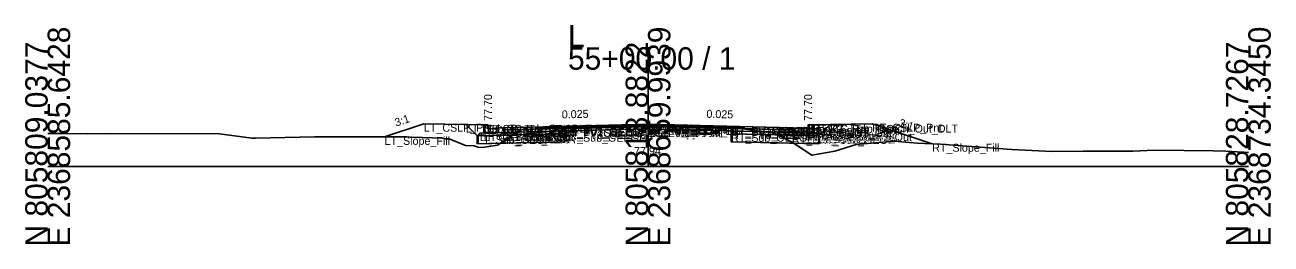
# Model space of a CAD drawing. Extents: x -26 to 8153, y -10 to 9520.
# Drawn here: x 4997.2 to 5152.8, y 2990.3 to 3017.7 of the extents above; entities that cross this region are included whole.
import ezdxf

# ---------------------------------------------------------------- set-up
doc = ezdxf.new("R2010")
doc.units = 0
for name, color, linetype in [('Exist CMT Pavement', 7, 'Continuous'), ('Exist Cross Section Cell', 7, 'Continuous'), ('Exist XS Center Line Elevation Label', 7, 'Continuous'), ('Exist XS Ground Line', 7, 'Continuous'), ('Prop CMT Conc Surface', 7, 'Continuous'), ('Prop CMT Concrete Structures', 7, 'Continuous'), ('Prop CMT Pvmt Course 1', 7, 'Continuous'), ('Prop CMT Pvmt Course 1 CG', 7, 'Continuous'), ('Prop CMT Pvmt Course 1 Wedge', 7, 'Continuous'), ('Prop CMT Pvmt Course 2', 7, 'Continuous'), ('Prop CMT Pvmt Course 2 Wedge', 7, 'Continuous'), ('Prop CMT Pvmt Course 3', 7, 'Continuous'), ('Prop CMT Pvmt Course 3 Wedge', 7, 'Continuous'), ('Prop CMT Pvmt Surface', 7, 'Continuous'), ('Prop CMT Pvmt Wedge Surface 1', 7, 'Continuous'), ('Prop CMT Pvmt Wedge Surface 2', 7, 'Continuous'), ('Prop CMT Pvmt Wedge Surface 3', 7, 'Continuous'), ('Prop CMT Shallow Undercut', 7, 'Continuous'), ('Prop CMT Shallow Undercut Boundary', 7, 'Continuous'), ('Prop CMT Slope Grass', 7, 'Continuous'), ('Prop CMT Subgrade Earthwork', 7, 'Continuous'), ('Prop XS Earthwork Shape', 7, 'Continuous'), ('Prop XS Hydro Elevations', 7, 'Continuous'), ('Prop XS SE Text', 7, 'Continuous'), ('Prop XS Side Slope Text', 7, 'Continuous'), ('Prop XS Subgrade Earthwork', 7, 'Continuous'), ('Scratch_Level_2', 7, 'Continuous'), ('Scratch_Level_6', 7, 'Continuous')]:
    doc.layers.add(name, color=color, linetype=linetype)

msp = doc.modelspace()

# ---------------------------------------------------------------- linework, layer by layer
at = {"layer": 'Exist CMT Pavement'}
for p, q in [((5064.58, 3004.72), (5069.22, 3004.83)), ((5069.22, 3004.83), (5074.78, 3004.94)), ((5074.78, 3004.94), (5080.6, 3004.93)), ((5080.6, 3004.93), (5085.38, 3004.93))]:
    msp.add_line(p, q, dxfattribs=at)
at = {"layer": 'Exist Cross Section Cell'}
for p, q in [((5075, 3000), (5075, 3014.9)), ((5000, 3000), (5075, 3000)), ((5075, 3000), (5150, 3000))]:
    msp.add_line(p, q, dxfattribs=at)
at = {"layer": 'Exist XS Ground Line'}
for p, q in [((5059.17, 3004.59), (5063.84, 3004.91)), ((5063.84, 3004.91), (5064.44, 3004.97)), ((5064.44, 3004.97), (5064.58, 3004.72)), ((5064.58, 3004.72), (5069.22, 3004.83)), ((5069.22, 3004.83), (5074.78, 3004.94)), ((5074.78, 3004.94), (5080.6, 3004.93)), ((5080.6, 3004.93), (5085.38, 3004.93)), ((5085.38, 3004.93), (5088.63, 3004.46)), ((5000, 3004.14), (5002.25, 3004.11)), ((5002.25, 3004.11), (5004.95, 3004.1)), ((5004.95, 3004.1), (5007.25, 3004.11)), ((5007.25, 3004.11), (5021.47, 3004.08)), ((5021.47, 3004.08), (5025.49, 3003.54)), ((5025.49, 3003.54), (5025.97, 3003.53)), ((5025.97, 3003.53), (5033.35, 3003.7)), ((5033.35, 3003.7), (5033.95, 3003.69)), ((5033.95, 3003.69), (5044.87, 3003.72)), ((5044.87, 3003.72), (5045.28, 3003.68)), ((5045.28, 3003.68), (5046.84, 3003.64)), ((5046.84, 3003.64), (5049.33, 3003.55)), ((5049.33, 3003.55), (5049.65, 3003.44)), ((5049.65, 3003.44), (5050.17, 3003.44)), ((5050.17, 3003.44), (5052.22, 3002.64)), ((5056.21, 3002.68), (5059.17, 3004.59)), ((5088.63, 3004.46), (5090.68, 3004.22)), ((5090.68, 3004.22), (5092.94, 3003.08)), ((5101, 3002.75), (5105.76, 3003.18)), ((5105.76, 3003.18), (5108.61, 3002.92)), ((5052.22, 3002.64), (5053.3, 3002.58)), ((5053.3, 3002.58), (5053.75, 3002.4)), ((5053.75, 3002.4), (5054.3, 3002.38)), ((5054.3, 3002.38), (5056.21, 3002.68)), ((5092.94, 3003.08), (5095.47, 3001.41)), ((5095.47, 3001.41), (5098.33, 3001.93)), ((5098.33, 3001.93), (5101, 3002.75)), ((5108.61, 3002.92), (5111.55, 3002.81)), ((5111.55, 3002.81), (5115.37, 3002.51)), ((5115.37, 3002.51), (5120.46, 3002.11)), ((5120.46, 3002.11), (5125.46, 3001.89)), ((5125.46, 3001.89), (5129.37, 3001.94)), ((5129.37, 3001.94), (5135.55, 3001.92)), ((5135.55, 3001.92), (5138.27, 3002.05)), ((5138.27, 3002.05), (5145.64, 3001.95)), ((5145.64, 3001.95), (5147.18, 3001.94)), ((5147.18, 3001.94), (5150, 3001.74))]:
    msp.add_line(p, q, dxfattribs=at)
at = {"layer": 'Prop CMT Conc Surface'}
for points in [[(5055, 3004.7), (5055, 3005.2), (5054.5, 3005.2)], [(5057, 3004.83), (5055, 3004.7)], [(5093, 3004.83), (5095, 3004.7)], [(5095, 3004.7), (5095, 3005.2), (5095.5, 3005.2)]]:
    msp.add_lwpolyline(points, dxfattribs=at)
at = {"layer": 'Prop CMT Concrete Structures'}
for points in [[(5057, 3004.83), (5055, 3004.7), (5055, 3005.2), (5054.5, 3005.2)], [(5054.5, 3005.2), (5054.5, 3004.18), (5057, 3004.24)], [(5057, 3004.24), (5057, 3004.83)], [(5093, 3004.83), (5095, 3004.7), (5095, 3005.2), (5095.5, 3005.2)], [(5095.5, 3005.2), (5095.5, 3004.18), (5093, 3004.24)], [(5093, 3004.24), (5093, 3004.83)]]:
    msp.add_lwpolyline(points, dxfattribs=at)
at = {"layer": 'Prop CMT Pvmt Course 1'}
for points in [[(5075, 3005.28), (5057, 3004.83)], [(5057, 3004.83), (5057, 3004.58)], [(5057, 3004.58), (5064.58, 3004.77)], [(5064.58, 3004.89), (5075, 3005.15)], [(5064.58, 3004.77), (5064.58, 3004.89)], [(5075, 3005.03), (5075, 3005.28)], [(5075, 3005.28), (5093, 3004.83)], [(5075, 3005.03), (5075, 3005.28)], [(5075, 3005.15), (5075, 3005.03), (5075, 3005.03)], [(5085.38, 3004.89), (5075, 3005.15)], [(5075, 3005.15), (5075, 3005.03), (5075, 3005.03)], [(5085.38, 3004.77), (5085.38, 3004.89)], [(5093, 3004.58), (5085.38, 3004.77)], [(5093, 3004.83), (5093, 3004.58)]]:
    msp.add_lwpolyline(points, dxfattribs=at)
at = {"layer": 'Prop CMT Pvmt Course 1 CG'}
for points in [[(5057, 3004.24), (5054, 3004.17), (5053.66, 3003.83)], [(5053.66, 3003.83), (5057, 3003.91)], [(5057, 3003.91), (5057, 3004.24)], [(5093, 3004.24), (5096, 3004.17), (5096.34, 3003.83)], [(5093, 3003.91), (5093, 3004.24)], [(5096.34, 3003.83), (5093, 3003.91)]]:
    msp.add_lwpolyline(points, dxfattribs=at)
at = {"layer": 'Prop CMT Pvmt Course 1 Wedge'}
for points in [[(5075, 3005.15), (5064.58, 3004.89)], [(5075, 3005.15), (5085.38, 3004.89)]]:
    msp.add_lwpolyline(points, dxfattribs=at)
at = {"layer": 'Prop CMT Pvmt Course 2'}
for points in [[(5064.58, 3004.77), (5057, 3004.58)], [(5064.58, 3004.44), (5064.58, 3004.77)], [(5085.38, 3004.44), (5085.38, 3004.77)], [(5085.38, 3004.77), (5093, 3004.58)], [(5057, 3004.58), (5057, 3004.25)], [(5057, 3004.25), (5064.58, 3004.44)], [(5093, 3004.25), (5085.38, 3004.44)], [(5093, 3004.58), (5093, 3004.25)]]:
    msp.add_lwpolyline(points, dxfattribs=at)
at = {"layer": 'Prop CMT Pvmt Course 2 Wedge'}
for points in [[(5075, 3005.03), (5064.58, 3004.77)], [(5075, 3005.03), (5085.38, 3004.77)]]:
    msp.add_lwpolyline(points, dxfattribs=at)
at = {"layer": 'Prop CMT Pvmt Course 3'}
for points in [[(5064.58, 3004.44), (5057, 3004.25)], [(5057, 3004.25), (5057, 3003.91)], [(5057, 3003.91), (5064.58, 3004.1)], [(5064.58, 3004.1), (5064.58, 3004.44)], [(5085.38, 3004.44), (5093, 3004.25)], [(5085.38, 3004.1), (5085.38, 3004.44)], [(5093, 3003.91), (5085.38, 3004.1)], [(5093, 3004.25), (5093, 3003.91)]]:
    msp.add_lwpolyline(points, dxfattribs=at)
at = {"layer": 'Prop CMT Pvmt Course 3 Wedge'}
for points in [[(5075, 3004.7), (5064.58, 3004.44)], [(5075, 3004.7), (5085.38, 3004.44)]]:
    msp.add_lwpolyline(points, dxfattribs=at)
at = {"layer": 'Prop CMT Pvmt Surface'}
for points in [[(5075, 3005.28), (5057, 3004.83)], [(5075, 3005.28), (5093, 3004.83)]]:
    msp.add_lwpolyline(points, dxfattribs=at)
at = {"layer": 'Prop CMT Pvmt Wedge Surface 1'}
for points in [[(5057, 3004.58), (5057, 3004.83)], [(5064.58, 3004.77), (5057, 3004.58)], [(5075, 3005.15), (5064.58, 3004.89)], [(5064.58, 3004.89), (5064.58, 3004.77)], [(5075, 3005.15), (5085.38, 3004.89)], [(5085.38, 3004.89), (5085.38, 3004.77)], [(5085.38, 3004.77), (5093, 3004.58)], [(5093, 3004.58), (5093, 3004.83)]]:
    msp.add_lwpolyline(points, dxfattribs=at)
at = {"layer": 'Prop CMT Pvmt Wedge Surface 2'}
for points in [[(5075, 3005.03), (5057, 3004.58)], [(5057, 3004.58), (5057, 3004.83)], [(5075, 3005.03), (5093, 3004.58)], [(5093, 3004.58), (5093, 3004.83)]]:
    msp.add_lwpolyline(points, dxfattribs=at)
at = {"layer": 'Prop CMT Pvmt Wedge Surface 3'}
for points in [[(5057, 3004.25), (5057, 3004.83)], [(5075, 3004.7), (5057, 3004.25)], [(5075, 3004.7), (5093, 3004.25)], [(5093, 3004.25), (5093, 3004.83)]]:
    msp.add_lwpolyline(points, dxfattribs=at)
at = {"layer": 'Prop CMT Shallow Undercut'}
for points in [[(5058.17, 3003.94), (5064.58, 3004.1), (5064.58, 3003.1), (5056.56, 3002.9)], [(5085.38, 3003.1), (5093.2, 3002.91), (5092.94, 3003.08), (5091.2, 3003.96), (5085.38, 3004.1)]]:
    msp.add_lwpolyline(points, close=True, dxfattribs=at)
at = {"layer": 'Prop CMT Shallow Undercut Boundary'}
for p, q in [((5053.66, 3003.83), (5053.66, 3002.83)), ((5053.66, 3002.83), (5064.58, 3003.1)), ((5064.58, 3004.1), (5064.58, 3003.1)), ((5085.38, 3004.1), (5085.38, 3003.1)), ((5085.38, 3003.1), (5096.34, 3002.83)), ((5096.34, 3003.83), (5096.34, 3002.83))]:
    msp.add_line(p, q, dxfattribs=at)
at = {"layer": 'Prop CMT Slope Grass'}
for points in [[(5054.5, 3005.2), (5047, 3005.35), (5042.09, 3003.71)], [(5095.5, 3005.2), (5103, 3005.35), (5110.5, 3002.85)]]:
    msp.add_lwpolyline(points, dxfattribs=at)
at = {"layer": 'Prop CMT Subgrade Earthwork'}
for points in [[(5057, 3003.91), (5053.66, 3003.83), (5052.25, 3005.24)], [(5064.58, 3004.1), (5064.59, 3004.72)], [(5085.38, 3004.1), (5085.37, 3004.93)], [(5093, 3003.91), (5096.34, 3003.83), (5097.75, 3005.24)], [(5064.58, 3004.1), (5057, 3003.91)], [(5085.38, 3004.1), (5093, 3003.91)]]:
    msp.add_lwpolyline(points, dxfattribs=at)
at = {"layer": 'Prop XS Earthwork Shape'}
for points in [[(5054.3, 3002.38), (5056.21, 3002.68), (5056.56, 3002.9), (5053.66, 3002.83), (5053.66, 3003.83), (5052.25, 3005.24), (5047, 3005.35), (5042.09, 3003.71), (5044.87, 3003.72), (5045.28, 3003.68), (5046.84, 3003.64), (5049.33, 3003.55), (5049.65, 3003.44), (5050.17, 3003.44), (5052.22, 3002.64), (5053.3, 3002.58), (5053.75, 3002.4)], [(5058.17, 3003.94), (5059.17, 3004.59), (5063.84, 3004.91), (5064.44, 3004.97), (5064.58, 3004.72), (5064.59, 3004.72), (5064.58, 3004.1)], [(5085.37, 3004.93), (5085.38, 3004.93), (5088.63, 3004.46), (5090.68, 3004.22), (5091.2, 3003.96), (5085.38, 3004.1)], [(5101, 3002.75), (5105.76, 3003.18), (5108.61, 3002.92), (5110.5, 3002.85), (5103, 3005.35), (5097.75, 3005.24), (5096.34, 3003.83), (5096.34, 3002.83), (5093.2, 3002.91), (5095.47, 3001.41), (5098.33, 3001.93)], [(5056.56, 3002.9), (5058.17, 3003.94), (5057, 3003.91), (5053.66, 3003.83), (5053.66, 3002.83)], [(5056.56, 3002.9), (5058.17, 3003.94), (5064.58, 3004.1), (5064.58, 3003.1)], [(5085.38, 3004.1), (5091.2, 3003.96), (5092.94, 3003.08), (5093.2, 3002.91), (5085.38, 3003.1)], [(5096.34, 3003.83), (5096.34, 3002.83), (5093.2, 3002.91), (5092.94, 3003.08), (5091.2, 3003.96), (5093, 3003.91)]]:
    msp.add_lwpolyline(points, close=True, dxfattribs=at)
at = {"layer": 'Prop XS Subgrade Earthwork'}
for p, q in [((5053.66, 3003.83), (5064.58, 3004.1)), ((5096.34, 3003.83), (5085.38, 3004.1))]:
    msp.add_line(p, q, dxfattribs=at)
at = {"layer": 'Scratch_Level_6'}
for points in [[(5058.17, 3003.94), (5064.58, 3004.1), (5064.58, 3003.1), (5056.56, 3002.9)], [(5085.38, 3003.1), (5093.2, 3002.91), (5092.94, 3003.08), (5091.2, 3003.96), (5085.38, 3004.1)]]:
    msp.add_lwpolyline(points, close=True, dxfattribs=at)

# ---------------------------------------------------------------- texts
at = {"layer": 'Exist Cross Section Cell'}
for s, p in [('E 2368585.6428', (5002.8, 2990)), ('E 2368659.9939', (5077.8, 2990)), ('E 2368734.3450', (5152.8, 2990)), ('N 805809.0377', (5000, 2990)), ('N 805818.8822', (5075, 2990)), ('N 805828.7267', (5150, 2990))]:
    msp.add_text(s, height=2.8, rotation=90, dxfattribs=at).set_placement(p)
for s, p in [('L', (5065, 3014.9)), ('55+00.00 / 1', (5065, 3012.1))]:
    msp.add_text(s, height=2.8, dxfattribs=at).set_placement(p)
at = {"layer": 'Exist XS Center Line Elevation Label'}
msp.add_text('77.94', height=1, dxfattribs=at).set_placement((5073.26, 3001.44))
at = {"layer": 'Prop XS Hydro Elevations'}
for p in [(5055.5, 3005.7), (5095.5, 3005.7)]:
    msp.add_text('77.70', height=1, rotation=90, dxfattribs=at).set_placement(p)
at = {"layer": 'Prop XS SE Text'}
for rotation, p in [(1.4321, (5064.24, 3006.01)), (358.5679, (5082.29, 3006.09))]:
    msp.add_text('0.025', height=1, rotation=rotation, dxfattribs=at).set_placement(p)
at = {"layer": 'Prop XS Side Slope Text'}
for rotation, p in [(18.4349, (5043.55, 3004.99)), (341.5651, (5106.24, 3005.06))]:
    msp.add_text('3:1', height=1, rotation=rotation, dxfattribs=at).set_placement(p)
at = {"layer": 'Scratch_Level_2'}
for s, p in [('LT_CSLP_Pnt', (5047, 3004.35)), ('LT_Sub_Trench_Out_DLT', (5052.25, 3004.24)), ('LT_CG_Top_BOC', (5054.5, 3004.2)), ('LT_CG_Top_Face', (5055, 3004.2)), ('LT_CG_Top_Gut', (5055, 3003.7)), ('LT_PV1_OEOT', (5057, 3003.83)), ('LT_PV1_OEEOP', (5064.58, 3003.89)), ('LT_PV2_OEEOP', (5064.58, 3003.77)), ('LT_PV_OEEOP_EG', (5064.58, 3003.72)), ('LT_PV_Sub_Tie_Out', (5064.59, 3003.72)), ('PV1_PGL', (5075, 3004.28)), ('RT_PV1_IEEOP', (5075, 3004.15)), ('LT_PV1_IEEOP', (5075, 3004.15)), ('RT_PV2_IEEOP', (5075, 3004.03)), ('LT_PV2_IEEOP', (5075, 3004.03)), ('PV2_PGL', (5075, 3004.03)), ('RT_PV_IEEOP_EG', (5075, 3003.94)), ('LT_PV_IEEOP_EG', (5075, 3003.94)), ('RT_PV3_IEEOP', (5075, 3003.7)), ('LT_PV3_IEEOP', (5075, 3003.7)), ('RT_PV_Sub_Tie_Out', (5085.37, 3003.93)), ('RT_PV_OEEOP_EG', (5085.38, 3003.93)), ('RT_PV1_OEEOP', (5085.38, 3003.89)), ('RT_PV2_OEEOP', (5085.38, 3003.77)), ('RT_PV1_OEOT', (5093, 3003.83)), ('RT_CG_Top_Face', (5095, 3004.2)), ('RT_CG_Top_Gut', (5095, 3003.7)), ('RT_CG_Top_BOC', (5095.5, 3004.2)), ('RT_Sub_Trench_Out_DLT', (5097.75, 3004.24)), ('RT_CSLP_Pnt', (5103, 3004.35)), ('LT_Slope_Fill', (5042.09, 3002.71)), ('LT_Sub_OEOP', (5053.66, 3002.83)), ('LT_CG1_Shelf_Out', (5054, 3003.17)), ('LT_CG_Bot_BOC', (5054.5, 3003.18)), ('LT_PV2_OEOT', (5057, 3003.58)), ('LT_PV3_OEOT', (5057, 3003.25)), ('LT_CG_Bot_IE', (5057, 3003.24)), ('LT_Sub_OEOT', (5057, 3002.91)), ('LT_PV3_OEEOP', (5064.58, 3003.44)), ('LT_Sub_OEEOP', (5064.58, 3003.1)), ('RT_PV3_OEEOP', (5085.38, 3003.44)), ('RT_Sub_OEEOP', (5085.38, 3003.1)), ('RT_PV2_OEOT', (5093, 3003.58)), ('RT_PV3_OEOT', (5093, 3003.25)), ('RT_CG_Bot_IE', (5093, 3003.24)), ('RT_Sub_OEOT', (5093, 3002.91)), ('RT_CG_Bot_BOC', (5095.5, 3003.18)), ('RT_CG1_Shelf_Out', (5096, 3003.17)), ('RT_Sub_OEOP', (5096.34, 3002.83)), ('RT_Slope_Fill', (5110.5, 3001.85))]:
    msp.add_text(s, height=1, dxfattribs=at).set_placement(p)

doc.saveas('drawing.dxf')
